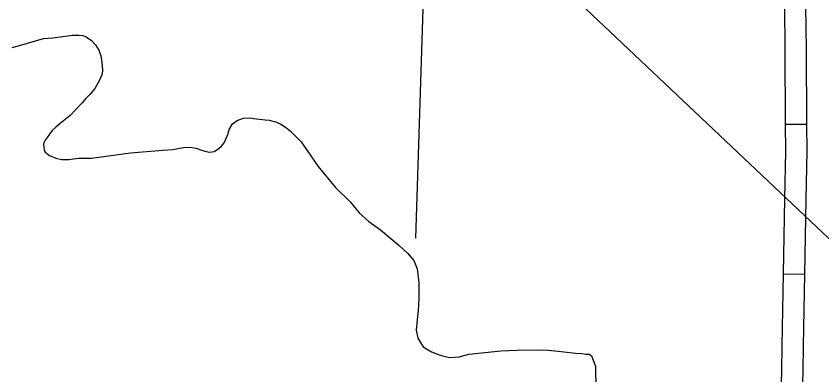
# Model space of a CAD drawing. Extents: x 1196286 to 1268366, y 2040822 to 2082115.
# Drawn here: x 1235560 to 1237691, y 2053727 to 2054675 of the extents above; entities that cross this region are included whole.
import ezdxf

# ---------------------------------------------------------------- set-up
doc = ezdxf.new("R2010")
doc.units = 0
for name, color, linetype in [('60', 7, 'Continuous'), ('Level 69', 7, 'Continuous'), ('Level 74', 7, 'Continuous'), ('Level 8', 7, 'Continuous')]:
    doc.layers.add(name, color=color, linetype=linetype)

msp = doc.modelspace()

# ---------------------------------------------------------------- linework, layer by layer
at = {"layer": '60'}
msp.add_lwpolyline([(1236644.5, 2054970.2), (1236616.7, 2054088.5)], dxfattribs=at)
at = {"layer": 'Level 69'}
for p, q in [((1237594.2, 2054389.5), (1237650.4, 2054390)), ((1237588.8, 2053994.3), (1237645.1, 2053993.3))]:
    msp.add_line(p, q, dxfattribs=at)
for points in [[(1237591.9, 2054700.3), (1237592.7, 2054587.5)], [(1237648.1, 2054700.3), (1237649, 2054588)], [(1237592.7, 2054587.5), (1237594.2, 2054389.5)], [(1237649, 2054588), (1237650.4, 2054390)], [(1237594.2, 2054389.5), (1237594.7, 2054317.5), (1237592.4, 2054192.3)], [(1237650.4, 2054390), (1237651, 2054317.2), (1237648.7, 2054191.3)], [(1237592.4, 2054192.3), (1237588.8, 2053994.3)], [(1237648.7, 2054191.3), (1237645.1, 2053993.3)], [(1237588.8, 2053994.3), (1237585.3, 2053803.8), (1237585.2, 2053796.3)], [(1237645.1, 2053993.3), (1237641.6, 2053802.8), (1237641.5, 2053795.4)], [(1237585.2, 2053796.3), (1237581.8, 2053598.4)], [(1237641.5, 2053795.4), (1237638.1, 2053597.4)]]:
    msp.add_lwpolyline(points, dxfattribs=at)
at = {"layer": 'Level 74'}
for points in [[(1235549.7, 2054592.2), (1235569.3, 2054597.8), (1235632.3, 2054615.7), (1235657.1, 2054617.8), (1235678.1, 2054620.1), (1235708.2, 2054624.7), (1235725.4, 2054625.1), (1235726.2, 2054625.1), (1235736.3, 2054623.8), (1235745.9, 2054620.2), (1235760, 2054610.5), (1235769.9, 2054599), (1235779.3, 2054584.9), (1235784.7, 2054570.1), (1235787.3, 2054552.8), (1235788.8, 2054533.2), (1235787.5, 2054521.6), (1235779.2, 2054502.5), (1235768.4, 2054483.9), (1235756.1, 2054468.8), (1235745, 2054457.3), (1235734.6, 2054445.9), (1235718.2, 2054428.5), (1235702.9, 2054412.7), (1235690.3, 2054402), (1235676.6, 2054391.4), (1235665.1, 2054381.8), (1235656, 2054372.6), (1235648.3, 2054363.4), (1235642.1, 2054354.1), (1235637.5, 2054347.4), (1235634, 2054340.7), (1235632.7, 2054335.5), (1235634.3, 2054321.5), (1235636.9, 2054315.8), (1235649, 2054306.9), (1235665.4, 2054299.4), (1235679.9, 2054296.1), (1235700.9, 2054296.1), (1235712.2, 2054298.1)], [(1235712.2, 2054298.1), (1235725.7, 2054299.4), (1235759.8, 2054299.8), (1235862.4, 2054313.5), (1235948.4, 2054321.2), (1235961.2, 2054322.1), (1235974.7, 2054322.9), (1235988.6, 2054325.3), (1236002.5, 2054327.7), (1236019.4, 2054328.8), (1236036.2, 2054326.2), (1236048.1, 2054321.9), (1236059.3, 2054317.9), (1236072, 2054315.4), (1236083.6, 2054317.8), (1236093.9, 2054323.2), (1236103.8, 2054331.6), (1236110.3, 2054340.5), (1236119.7, 2054362.2), (1236123.4, 2054375.3), (1236132.3, 2054390.5), (1236144.8, 2054399.3), (1236161.8, 2054405.7), (1236180.6, 2054406.5), (1236188.4, 2054404.4), (1236204.1, 2054403), (1236218.7, 2054401.2), (1236229.5, 2054399.8), (1236243, 2054396.6), (1236247.1, 2054395.7), (1236260.1, 2054389.8), (1236273, 2054381.3), (1236285.6, 2054371.3), (1236314.4, 2054342.7)], [(1236314.4, 2054342.7), (1236358.7, 2054278), (1236403.7, 2054222.9), (1236443.8, 2054184.5), (1236467.2, 2054155.1), (1236492.6, 2054132.7), (1236524, 2054110.7), (1236551.3, 2054087.9), (1236573.1, 2054069.1), (1236595.5, 2054049.1), (1236611.6, 2054029.2), (1236620.6, 2054007.6), (1236625.1, 2053970.6), (1236625.4, 2053928.8), (1236623.6, 2053896.9), (1236620.5, 2053873.3), (1236618.1, 2053845.1), (1236622.2, 2053824), (1236636.4, 2053801.5), (1236658.6, 2053788.2), (1236681.3, 2053779.5), (1236705.9, 2053773), (1236731.8, 2053775.1), (1236757.4, 2053781.7), (1236841.9, 2053791), (1236884.7, 2053792.4), (1236941.3, 2053793.5), (1236966.8, 2053792.6), (1236993.7, 2053789.8), (1237016.5, 2053787.1), (1237039.3, 2053784.4), (1237056.5, 2053783.6), (1237065.9, 2053782.3), (1237075.2, 2053781.8), (1237081.5, 2053777.1), (1237092.6, 2053749.8), (1237092.2, 2053728.8), (1237097.8, 2053616.9)]]:
    msp.add_lwpolyline(points, dxfattribs=at)
at = {"layer": 'Level 8'}
msp.add_line((1243668.8, 2048450.6), (1232402.8, 2059105.7), dxfattribs=at)

doc.saveas('drawing.dxf')
